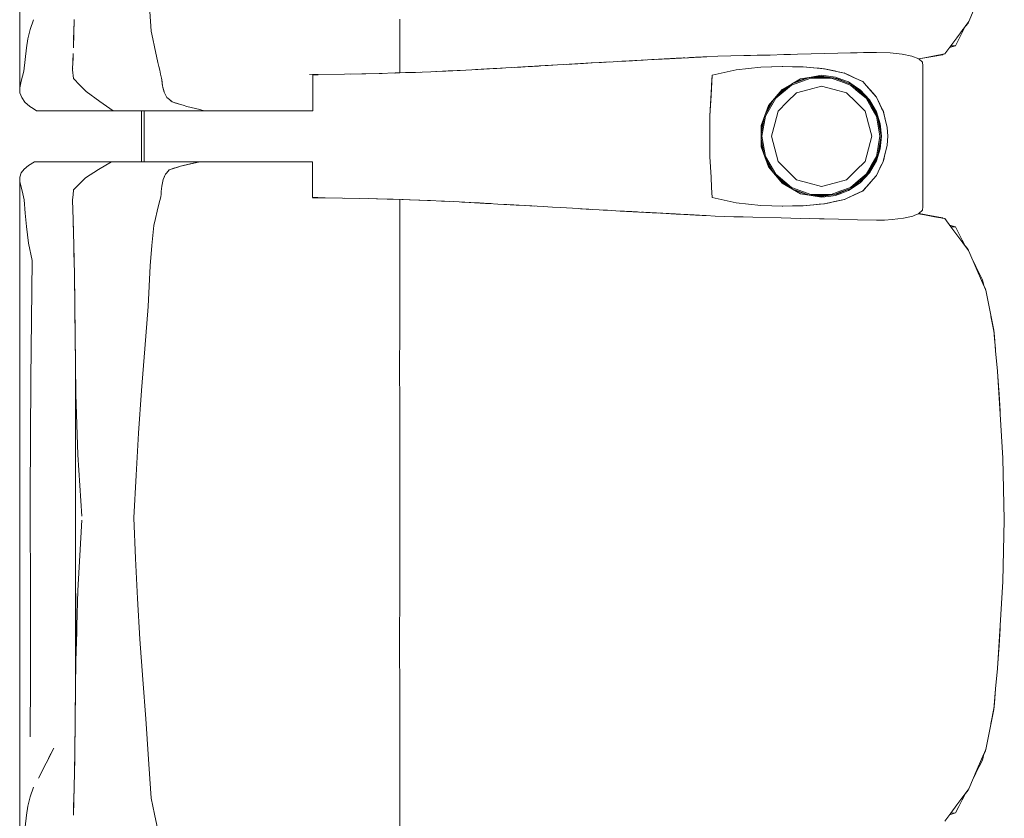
# Model space of a CAD drawing. Header units: millimetres. Extents: x -261 to 187, y -214 to 106.
# Tile 879 of 1056: x -202.328 to -201.556, y 12.292 to 12.918. Entities that reach past the tile are written whole.
import ezdxf

# ---------------------------------------------------------------- set-up
doc = ezdxf.new("R2010")
doc.units = ezdxf.units.MM
doc.header["$LTSCALE"] = 0.005
doc.header["$MEASUREMENT"] = 0
doc.layers.add('IFC-Elemento de mobília-Contorno', color=9, linetype='Continuous', lineweight=5)
doc.layers.add('IFC-Laje-Contorno', color=9, linetype='Continuous', lineweight=5)

msp = doc.modelspace()

# ---------------------------------------------------------------- linework, layer by layer
at = {"layer": 'IFC-Elemento de mobília-Contorno', "lineweight": 5}
for p, q in [((-202.32816, 13.03221), (-202.32808, 12.86458)), ((-201.58414, 12.91639), (-201.57752, 12.93177)), ((-202.22615, 12.92424), (-202.22521, 12.90892)), ((-202.31984, 12.91016), (-202.31734, 12.91765)), ((-202.28575, 12.90689), (-202.28544, 12.91803)), ((-202.28561, 12.91039), (-202.28551, 12.91547)), ((-202.0303, 12.87619), (-202.0303, 12.91827)), ((-201.59362, 12.90371), (-201.58414, 12.91639)), ((-201.58928, 12.90779), (-201.58664, 12.91297)), ((-201.58679, 12.91267), (-201.58474, 12.91523)), ((-201.58664, 12.91297), (-201.58652, 12.9132)), ((-201.58474, 12.91523), (-201.58436, 12.91609)), ((-202.32172, 12.90284), (-202.31984, 12.91016)), ((-202.28605, 12.89574), (-202.28575, 12.90689)), ((-202.28589, 12.90154), (-202.28561, 12.91039)), ((-202.22521, 12.90892), (-202.22388, 12.90276)), ((-201.59362, 12.90371), (-201.59125, 12.90688)), ((-201.59191, 12.90261), (-201.58928, 12.90779)), ((-201.59125, 12.90688), (-201.58888, 12.91005)), ((-201.58889, 12.91004), (-201.58888, 12.91005)), ((-202.32289, 12.89573), (-202.32172, 12.90284)), ((-202.22388, 12.90276), (-202.22255, 12.89659)), ((-201.6031, 12.89104), (-201.59362, 12.90371)), ((-201.59933, 12.89608), (-201.59455, 12.89743)), ((-201.59836, 12.89738), (-201.59455, 12.89743)), ((-201.59455, 12.89743), (-201.59191, 12.90261)), ((-202.32392, 12.88663), (-202.32289, 12.89573)), ((-202.28644, 12.885), (-202.28622, 12.89148)), ((-202.22255, 12.89659), (-202.21988, 12.88426)), ((-201.77067, 12.8895), (-201.76044, 12.88972)), ((-201.76044, 12.88972), (-201.75533, 12.88983)), ((-201.75533, 12.88983), (-201.75021, 12.88995)), ((-201.75021, 12.88995), (-201.7451, 12.89006)), ((-201.7451, 12.89006), (-201.73999, 12.89017)), ((-201.73999, 12.89017), (-201.72925, 12.89047)), ((-201.72925, 12.89047), (-201.72389, 12.89062)), ((-201.72389, 12.89062), (-201.71852, 12.89077)), ((-201.71852, 12.89077), (-201.70779, 12.89107)), ((-201.70779, 12.89107), (-201.69706, 12.89136)), ((-201.69706, 12.89136), (-201.68694, 12.89159)), ((-201.68694, 12.89159), (-201.65656, 12.89227)), ((-201.67681, 12.89181), (-201.65656, 12.89227)), ((-201.67681, 12.89181), (-201.66669, 12.89204)), ((-201.66669, 12.89204), (-201.65656, 12.89227)), ((-201.65656, 12.89227), (-201.64575, 12.89191)), ((-201.64575, 12.89191), (-201.63632, 12.89094)), ((-201.63632, 12.89094), (-201.62876, 12.88933)), ((-201.6188, 12.88804), (-201.61095, 12.88954)), ((-201.6125, 12.88902), (-201.60467, 12.89041)), ((-201.61095, 12.88954), (-201.6031, 12.89104)), ((-201.60467, 12.89041), (-201.60437, 12.8908)), ((-201.60467, 12.89041), (-201.60435, 12.8908)), ((-202.32495, 12.87753), (-202.32392, 12.88663)), ((-202.28666, 12.87852), (-202.28644, 12.885)), ((-202.28665, 12.87976), (-202.28635, 12.88775)), ((-202.28635, 12.88775), (-202.28629, 12.8892)), ((-202.21988, 12.88426), (-202.21915, 12.88122)), ((-201.94013, 12.88047), (-201.91556, 12.88189)), ((-201.921, 12.88158), (-201.90667, 12.88241)), ((-201.921, 12.88158), (-201.91384, 12.882)), ((-201.91384, 12.882), (-201.90667, 12.88241)), ((-201.90667, 12.88241), (-201.87955, 12.88396)), ((-201.89989, 12.8828), (-201.87955, 12.88396)), ((-201.89989, 12.8828), (-201.88633, 12.88358)), ((-201.88633, 12.88358), (-201.87955, 12.88396)), ((-201.88633, 12.88358), (-201.88438, 12.88369)), ((-201.88438, 12.88369), (-201.88027, 12.88392)), ((-201.88027, 12.88392), (-201.87213, 12.88438)), ((-201.87955, 12.88396), (-201.86292, 12.88489)), ((-201.87955, 12.88396), (-201.8729, 12.88433)), ((-201.8729, 12.88433), (-201.86957, 12.88452)), ((-201.87213, 12.88438), (-201.86571, 12.88474)), ((-201.87213, 12.88438), (-201.8697, 12.88451)), ((-201.87213, 12.88438), (-201.87042, 12.88447)), ((-201.86292, 12.88489), (-201.85959, 12.88508)), ((-201.85959, 12.88508), (-201.85626, 12.88526)), ((-201.85626, 12.88526), (-201.85294, 12.88545)), ((-201.85294, 12.88545), (-201.84109, 12.8861)), ((-201.85294, 12.88545), (-201.84617, 12.88582)), ((-201.85294, 12.88545), (-201.84955, 12.88564)), ((-201.85044, 12.88559), (-201.84974, 12.88563)), ((-201.85027, 12.8856), (-201.84974, 12.88563)), ((-201.84974, 12.88563), (-201.8477, 12.88574)), ((-201.84955, 12.88564), (-201.84617, 12.88582)), ((-201.84955, 12.88564), (-201.8477, 12.88574)), ((-201.8477, 12.88574), (-201.84563, 12.88585)), ((-201.84563, 12.88585), (-201.84444, 12.88591)), ((-201.84109, 12.8861), (-201.83601, 12.88637)), ((-201.84109, 12.8861), (-201.83939, 12.88618)), ((-201.83939, 12.88618), (-201.8377, 12.88628)), ((-201.83601, 12.88637), (-201.82585, 12.88692)), ((-201.83601, 12.88637), (-201.83093, 12.88664)), ((-201.83601, 12.88637), (-201.83262, 12.88656)), ((-201.83262, 12.88656), (-201.83093, 12.88664)), ((-201.82924, 12.88674), (-201.82585, 12.88692)), ((-201.82924, 12.88674), (-201.82754, 12.88683)), ((-201.82754, 12.88683), (-201.82585, 12.88692)), ((-201.82585, 12.88692), (-201.82448, 12.887)), ((-201.82448, 12.887), (-201.82037, 12.88721)), ((-201.82448, 12.887), (-201.82311, 12.88706)), ((-201.82311, 12.88706), (-201.82037, 12.88721)), ((-201.82107, 12.88717), (-201.82075, 12.88719)), ((-201.82105, 12.88718), (-201.82075, 12.88719)), ((-201.82102, 12.88718), (-201.82075, 12.88719)), ((-201.82101, 12.88718), (-201.82075, 12.88719)), ((-201.82075, 12.88719), (-201.81874, 12.8873)), ((-201.82075, 12.88719), (-201.82015, 12.88722)), ((-201.82037, 12.88721), (-201.819, 12.88728)), ((-201.819, 12.88728), (-201.8046, 12.88805)), ((-201.819, 12.88728), (-201.81488, 12.8875)), ((-201.819, 12.88728), (-201.81625, 12.88743)), ((-201.81803, 12.88733), (-201.81764, 12.88736)), ((-201.81798, 12.88734), (-201.8166, 12.88741)), ((-201.81764, 12.88736), (-201.8166, 12.88741)), ((-201.81681, 12.8874), (-201.8166, 12.88741)), ((-201.8166, 12.88741), (-201.81453, 12.88752)), ((-201.8166, 12.88741), (-201.81646, 12.88742)), ((-201.81625, 12.88743), (-201.81488, 12.8875)), ((-201.81488, 12.8875), (-201.81214, 12.88765)), ((-201.81488, 12.8875), (-201.81351, 12.88757)), ((-201.81453, 12.88752), (-201.81246, 12.88763)), ((-201.81453, 12.88752), (-201.81349, 12.88758)), ((-201.81351, 12.88757), (-201.81077, 12.88772)), ((-201.81349, 12.88758), (-201.81246, 12.88763)), ((-201.81246, 12.88763), (-201.81148, 12.88768)), ((-201.81214, 12.88765), (-201.8046, 12.88805)), ((-201.81077, 12.88772), (-201.8094, 12.88779)), ((-201.8094, 12.88779), (-201.8046, 12.88805)), ((-201.8094, 12.88779), (-201.80732, 12.8879)), ((-201.8094, 12.88779), (-201.80803, 12.88787)), ((-201.80803, 12.88787), (-201.80665, 12.88794)), ((-201.80734, 12.8879), (-201.80665, 12.88794)), ((-201.8046, 12.88805), (-201.80391, 12.88808)), ((-201.80391, 12.88808), (-201.80301, 12.88813)), ((-201.80301, 12.88813), (-201.80121, 12.88822)), ((-201.80301, 12.88813), (-201.80211, 12.88817)), ((-201.80121, 12.88822), (-201.80031, 12.88827)), ((-201.80031, 12.88827), (-201.79941, 12.88832)), ((-201.79941, 12.88832), (-201.79266, 12.88866)), ((-201.79851, 12.88836), (-201.79581, 12.8885)), ((-201.79851, 12.88836), (-201.79761, 12.8884)), ((-201.79671, 12.88845), (-201.79536, 12.88852)), ((-201.79581, 12.8885), (-201.79401, 12.88859)), ((-201.79536, 12.88852), (-201.79435, 12.88858)), ((-201.79266, 12.88866), (-201.79176, 12.88871)), ((-201.7924, 12.88867), (-201.79221, 12.88868)), ((-201.79176, 12.88871), (-201.78952, 12.88883)), ((-201.79176, 12.88871), (-201.79042, 12.88878)), ((-201.79176, 12.88871), (-201.79131, 12.88873)), ((-201.79131, 12.88873), (-201.79086, 12.88876)), ((-201.79086, 12.88876), (-201.78997, 12.8888)), ((-201.78952, 12.88883), (-201.78089, 12.88927)), ((-201.78089, 12.88927), (-201.77067, 12.8895)), ((-201.62876, 12.88933), (-201.62343, 12.88716)), ((-201.62343, 12.88715), (-201.6188, 12.88804)), ((-201.62343, 12.88716), (-201.62053, 12.88458)), ((-201.62335, 12.88708), (-201.62033, 12.88762)), ((-201.62053, 12.88458), (-201.62014, 12.88182)), ((-201.62033, 12.88762), (-201.6125, 12.88902)), ((-201.62016, 12.77123), (-201.62014, 12.88182)), ((-202.32599, 12.8736), (-202.32495, 12.87753)), ((-202.28666, 12.87852), (-202.28609, 12.8718)), ((-202.28665, 12.87976), (-202.28663, 12.87947)), ((-202.21915, 12.88122), (-202.21842, 12.87819)), ((-202.21842, 12.87819), (-202.21768, 12.87516)), ((-202.21768, 12.87516), (-202.21695, 12.87212)), ((-202.10094, 12.87478), (-202.0735, 12.87519)), ((-202.09849, 12.87458), (-202.09631, 12.87458)), ((-202.09849, 12.85978), (-202.09849, 12.87458)), ((-202.09631, 12.87458), (-202.09432, 12.87458)), ((-202.07362, 12.87518), (-202.05998, 12.87544)), ((-202.06885, 12.87527), (-202.05688, 12.87551)), ((-202.05998, 12.87544), (-202.04645, 12.8757)), ((-202.05688, 12.87551), (-202.04391, 12.87577)), ((-202.04645, 12.8757), (-202.03295, 12.8761)), ((-202.03444, 12.87605), (-202.02568, 12.87634)), ((-202.03379, 12.87607), (-202.03349, 12.87608)), ((-202.03349, 12.87608), (-202.02568, 12.87634)), ((-202.03295, 12.8761), (-202.01946, 12.8765)), ((-202.02568, 12.87634), (-202.01788, 12.8766)), ((-202.01946, 12.8765), (-202.00589, 12.87707)), ((-202.01788, 12.8766), (-202.01411, 12.87672)), ((-202.00589, 12.87707), (-201.99233, 12.87765)), ((-202.00192, 12.87724), (-201.98299, 12.87813)), ((-202.00192, 12.87724), (-201.99409, 12.87761)), ((-201.99409, 12.87761), (-201.983, 12.87813)), ((-201.99233, 12.87765), (-201.97835, 12.87837)), ((-201.97835, 12.87837), (-201.96438, 12.8791)), ((-201.97085, 12.87876), (-201.9621, 12.87925)), ((-201.96438, 12.8791), (-201.9426, 12.88033)), ((-201.9621, 12.87925), (-201.9541, 12.87969)), ((-201.95712, 12.87951), (-201.94986, 12.87992)), ((-201.9541, 12.87969), (-201.94986, 12.87992)), ((-201.9426, 12.88033), (-201.93534, 12.88074)), ((-201.9426, 12.88033), (-201.93787, 12.8806)), ((-201.93787, 12.8806), (-201.92963, 12.88108)), ((-201.93534, 12.88074), (-201.92817, 12.88116)), ((-201.92963, 12.88108), (-201.9261, 12.88128)), ((-201.92817, 12.88116), (-201.921, 12.88158)), ((-201.92817, 12.88116), (-201.92139, 12.88156)), ((-201.78714, 12.84251), (-201.78528, 12.87449)), ((-201.78621, 12.8585), (-201.78528, 12.87449)), ((-201.78575, 12.86649), (-201.78528, 12.87449)), ((-201.78528, 12.87449), (-201.76646, 12.87856)), ((-201.78528, 12.87449), (-201.77587, 12.87652)), ((-201.77587, 12.87652), (-201.76646, 12.87856)), ((-201.76646, 12.87856), (-201.74716, 12.88061)), ((-201.76646, 12.87856), (-201.75681, 12.87958)), ((-201.75681, 12.87958), (-201.74716, 12.88061)), ((-201.74716, 12.88061), (-201.73007, 12.88116)), ((-201.74716, 12.88061), (-201.73875, 12.88089)), ((-201.73875, 12.88089), (-201.73034, 12.88115)), ((-201.73038, 12.88115), (-201.72228, 12.88102)), ((-201.73034, 12.88115), (-201.73028, 12.88115)), ((-201.73007, 12.88116), (-201.71414, 12.88089)), ((-201.72228, 12.88102), (-201.71422, 12.88089)), ((-201.71422, 12.88089), (-201.70593, 12.88015)), ((-201.71414, 12.88089), (-201.70576, 12.88013)), ((-201.7078, 12.87288), (-201.69961, 12.87426)), ((-201.70593, 12.88015), (-201.69764, 12.87941)), ((-201.70576, 12.88013), (-201.70157, 12.87975)), ((-201.70157, 12.87975), (-201.69738, 12.87937)), ((-201.69961, 12.87426), (-201.69417, 12.87358)), ((-201.69818, 12.87946), (-201.69738, 12.87937)), ((-201.69764, 12.87941), (-201.68166, 12.87602)), ((-201.69738, 12.87937), (-201.69341, 12.87852)), ((-201.69341, 12.87852), (-201.6894, 12.87766)), ((-201.68944, 12.87767), (-201.68547, 12.87682)), ((-201.68547, 12.87682), (-201.6815, 12.87597)), ((-201.68196, 12.87608), (-201.6815, 12.87597)), ((-201.68166, 12.87602), (-201.67444, 12.87268)), ((-201.6815, 12.87597), (-201.67785, 12.87426)), ((-201.67785, 12.87426), (-201.67421, 12.87255)), ((-202.32808, 12.86458), (-202.32703, 12.86967)), ((-202.32703, 12.86967), (-202.32599, 12.8736)), ((-202.28609, 12.8718), (-202.28104, 12.86667)), ((-202.28104, 12.86667), (-202.27599, 12.86154)), ((-202.21695, 12.87212), (-202.21678, 12.87063)), ((-202.21678, 12.87063), (-202.21661, 12.86913)), ((-202.21678, 12.87063), (-202.21628, 12.86615)), ((-202.21678, 12.87063), (-202.21645, 12.86764)), ((-202.21661, 12.86913), (-202.21645, 12.86764)), ((-202.21645, 12.86764), (-202.21628, 12.86615)), ((-201.78621, 12.8585), (-201.78575, 12.86649)), ((-201.73548, 12.85629), (-201.72317, 12.86659)), ((-201.73113, 12.86192), (-201.72266, 12.86769)), ((-201.73047, 12.86323), (-201.72323, 12.86736)), ((-201.72323, 12.86736), (-201.716, 12.8715)), ((-201.72317, 12.86659), (-201.70808, 12.87206)), ((-201.7228, 12.86759), (-201.70924, 12.87252)), ((-201.72115, 12.86855), (-201.71096, 12.87232)), ((-201.716, 12.8715), (-201.7078, 12.87288)), ((-201.71096, 12.87232), (-201.69961, 12.8736)), ((-201.70808, 12.87206), (-201.69206, 12.87206)), ((-201.70599, 12.87288), (-201.69453, 12.87288)), ((-201.69961, 12.8736), (-201.68751, 12.87188)), ((-201.69417, 12.87358), (-201.68874, 12.87289)), ((-201.69206, 12.87206), (-201.68452, 12.86933)), ((-201.69026, 12.87228), (-201.68425, 12.87009)), ((-201.68874, 12.87289), (-201.68362, 12.87098)), ((-201.68751, 12.87188), (-201.67626, 12.86712)), ((-201.68452, 12.86933), (-201.67699, 12.86659)), ((-201.68425, 12.87009), (-201.67733, 12.86757)), ((-201.68362, 12.87098), (-201.67849, 12.86908)), ((-201.67849, 12.86908), (-201.67395, 12.86604)), ((-201.67699, 12.86659), (-201.67082, 12.86143)), ((-201.67648, 12.86722), (-201.67031, 12.86206)), ((-201.67626, 12.86712), (-201.66661, 12.85963)), ((-201.67444, 12.87268), (-201.66722, 12.86934)), ((-201.67421, 12.87255), (-201.66693, 12.86913)), ((-201.66758, 12.8695), (-201.66693, 12.86913)), ((-201.66722, 12.86934), (-201.66456, 12.86628)), ((-201.66693, 12.86913), (-201.66434, 12.86613)), ((-202.32808, 12.86458), (-202.32794, 12.86048)), ((-202.32794, 12.86048), (-202.32656, 12.85676)), ((-202.27599, 12.86154), (-202.26545, 12.8537)), ((-202.21628, 12.86615), (-202.21594, 12.86489)), ((-202.21594, 12.86489), (-202.21526, 12.86238)), ((-202.21594, 12.86489), (-202.2156, 12.86364)), ((-202.2156, 12.86364), (-202.21492, 12.86112)), ((-202.21526, 12.86238), (-202.21492, 12.86112)), ((-202.21492, 12.86112), (-202.21443, 12.86009)), ((-202.21443, 12.86009), (-202.21394, 12.85907)), ((-202.21443, 12.86009), (-202.21345, 12.85804)), ((-202.09849, 12.84653), (-202.09849, 12.85978)), ((-201.74122, 12.8505), (-201.73047, 12.86323)), ((-201.73875, 12.85341), (-201.73113, 12.86192)), ((-201.73441, 12.85826), (-201.7252, 12.86596)), ((-201.72648, 12.85337), (-201.71928, 12.86057)), ((-201.71928, 12.86057), (-201.70944, 12.86321)), ((-201.70944, 12.86321), (-201.69961, 12.86584)), ((-201.69961, 12.86584), (-201.68977, 12.86321)), ((-201.68977, 12.86321), (-201.67993, 12.86057)), ((-201.67993, 12.86057), (-201.67273, 12.85337)), ((-201.67395, 12.86604), (-201.6694, 12.86301)), ((-201.67082, 12.86143), (-201.66467, 12.85627)), ((-201.67031, 12.86206), (-201.66521, 12.85778)), ((-201.6694, 12.86301), (-201.66196, 12.85505)), ((-201.66661, 12.85963), (-201.65922, 12.8499)), ((-201.66456, 12.86628), (-201.65923, 12.86018)), ((-201.66434, 12.86613), (-201.65916, 12.86013)), ((-201.66434, 12.86613), (-201.66175, 12.86313)), ((-201.65923, 12.86018), (-201.65656, 12.85712)), ((-201.65916, 12.86013), (-201.65656, 12.85712)), ((-202.32656, 12.85676), (-202.32407, 12.85321)), ((-202.32407, 12.85321), (-202.32024, 12.84981)), ((-202.26545, 12.8537), (-202.25495, 12.84653)), ((-202.21345, 12.85804), (-202.21296, 12.85701)), ((-202.21296, 12.85701), (-202.21185, 12.85611)), ((-202.21185, 12.85611), (-202.21075, 12.85522)), ((-202.21075, 12.85522), (-202.20964, 12.85432)), ((-202.21075, 12.85522), (-202.20853, 12.85342)), ((-202.20964, 12.85432), (-202.20853, 12.85342)), ((-202.20853, 12.85342), (-202.20568, 12.85254)), ((-202.20853, 12.85342), (-202.20283, 12.85166)), ((-202.20568, 12.85254), (-202.20283, 12.85166)), ((-202.20283, 12.85166), (-202.19998, 12.85078)), ((-201.78667, 12.85051), (-201.78621, 12.8585)), ((-201.74366, 12.84382), (-201.73692, 12.85546)), ((-201.74355, 12.84236), (-201.73548, 12.85629)), ((-201.74329, 12.84482), (-201.73873, 12.85345)), ((-201.73368, 12.84617), (-201.72648, 12.85337)), ((-201.67273, 12.85337), (-201.66553, 12.84617)), ((-201.66467, 12.85627), (-201.66064, 12.84931)), ((-201.66269, 12.85447), (-201.65994, 12.84972)), ((-201.66196, 12.85505), (-201.65656, 12.84565)), ((-201.65656, 12.85712), (-201.65521, 12.8543)), ((-201.65656, 12.85712), (-201.65526, 12.85443)), ((-201.65526, 12.85443), (-201.65396, 12.85174)), ((-201.65521, 12.8543), (-201.65386, 12.85147)), ((-201.65396, 12.85174), (-201.65265, 12.84905)), ((-201.65386, 12.85147), (-201.65251, 12.84865)), ((-202.32024, 12.84981), (-202.31758, 12.84817)), ((-202.31758, 12.84817), (-202.31492, 12.84653)), ((-202.31492, 12.84653), (-202.25495, 12.84653)), ((-202.25495, 12.84653), (-202.21367, 12.84653)), ((-202.23072, 12.80646), (-202.23072, 12.84653)), ((-202.21367, 12.84653), (-202.18361, 12.84653)), ((-202.19998, 12.85078), (-202.19713, 12.8499)), ((-202.19713, 12.8499), (-202.18699, 12.84737)), ((-202.19713, 12.8499), (-202.19037, 12.84822)), ((-202.19713, 12.8499), (-202.19375, 12.84906)), ((-202.19375, 12.84906), (-202.19037, 12.84822)), ((-202.18699, 12.84737), (-202.18361, 12.84653)), ((-202.18361, 12.84653), (-202.18163, 12.84653)), ((-202.18163, 12.84653), (-202.17968, 12.84653)), ((-202.17968, 12.84653), (-202.17774, 12.84653)), ((-202.17774, 12.84653), (-202.17582, 12.84653)), ((-202.17582, 12.84653), (-202.17391, 12.84653)), ((-202.17391, 12.84653), (-202.17199, 12.84653)), ((-202.17199, 12.84653), (-202.17006, 12.84653)), ((-202.17006, 12.84653), (-202.1681, 12.84653)), ((-202.1681, 12.84653), (-202.16613, 12.84653)), ((-202.16613, 12.84653), (-202.16412, 12.84653)), ((-202.16412, 12.84653), (-202.16206, 12.84653)), ((-202.16206, 12.84653), (-202.15995, 12.84653)), ((-202.15995, 12.84653), (-202.15779, 12.84653)), ((-202.15779, 12.84653), (-202.15561, 12.84653)), ((-202.15561, 12.84653), (-202.15341, 12.84653)), ((-202.15341, 12.84653), (-202.15123, 12.84653)), ((-202.15123, 12.84653), (-202.14907, 12.84653)), ((-202.14907, 12.84653), (-202.14697, 12.84653)), ((-202.14697, 12.84653), (-202.14494, 12.84653)), ((-202.14494, 12.84653), (-202.143, 12.84653)), ((-202.143, 12.84653), (-202.14117, 12.84653)), ((-202.14117, 12.84653), (-202.13944, 12.84653)), ((-202.13944, 12.84653), (-202.13778, 12.84653)), ((-202.13778, 12.84653), (-202.13615, 12.84653)), ((-202.13615, 12.84653), (-202.13453, 12.84653)), ((-202.13453, 12.84653), (-202.13288, 12.84653)), ((-202.13288, 12.84653), (-202.13116, 12.84653)), ((-202.13116, 12.84653), (-202.12935, 12.84653)), ((-202.12935, 12.84653), (-202.1274, 12.84653)), ((-202.1274, 12.84653), (-202.12533, 12.84653)), ((-202.12533, 12.84653), (-202.12315, 12.84653)), ((-202.12315, 12.84653), (-202.12086, 12.84653)), ((-202.12086, 12.84653), (-202.11848, 12.84653)), ((-202.11848, 12.84653), (-202.11603, 12.84653)), ((-202.11603, 12.84653), (-202.11352, 12.84653)), ((-202.11352, 12.84653), (-202.11096, 12.84653)), ((-202.11096, 12.84653), (-202.10838, 12.84653)), ((-202.10838, 12.84653), (-202.1058, 12.84653)), ((-202.1058, 12.84653), (-202.10327, 12.84653)), ((-202.10327, 12.84653), (-202.10082, 12.84653)), ((-202.10082, 12.84653), (-202.09849, 12.84653)), ((-201.78714, 12.84251), (-201.78667, 12.85051)), ((-201.74694, 12.83483), (-201.74122, 12.8505)), ((-201.73632, 12.83633), (-201.73368, 12.84617)), ((-201.66553, 12.84617), (-201.66289, 12.83633)), ((-201.66064, 12.84931), (-201.65661, 12.84236)), ((-201.65994, 12.84972), (-201.65718, 12.84494)), ((-201.65922, 12.8499), (-201.65457, 12.83861)), ((-201.65656, 12.84565), (-201.65363, 12.83628)), ((-201.65265, 12.84905), (-201.65135, 12.84636)), ((-201.65251, 12.84865), (-201.65116, 12.84583)), ((-201.65135, 12.84636), (-201.64976, 12.83987)), ((-201.65116, 12.84583), (-201.64967, 12.83961)), ((-201.78714, 12.82649), (-201.78714, 12.84251)), ((-201.74685, 12.82845), (-201.74457, 12.84131)), ((-201.74685, 12.83221), (-201.74462, 12.84118)), ((-201.74635, 12.82649), (-201.74355, 12.84236)), ((-201.73896, 12.82649), (-201.73632, 12.83633)), ((-201.66289, 12.83633), (-201.66026, 12.82649)), ((-201.65661, 12.84236), (-201.65521, 12.83442)), ((-201.65555, 12.841), (-201.65442, 12.83457)), ((-201.65457, 12.83861), (-201.65299, 12.82649)), ((-201.65363, 12.83628), (-201.65264, 12.82648)), ((-201.64994, 12.84059), (-201.64967, 12.83961)), ((-201.64976, 12.83987), (-201.64897, 12.83663)), ((-201.64976, 12.83987), (-201.64818, 12.83338)), ((-201.64972, 12.8398), (-201.64924, 12.83778)), ((-201.64967, 12.83961), (-201.64818, 12.83338)), ((-201.64924, 12.83778), (-201.64818, 12.83338)), ((-201.74694, 12.83483), (-201.74694, 12.81815)), ((-201.74685, 12.82078), (-201.74685, 12.83221)), ((-201.65521, 12.83442), (-201.65381, 12.82649)), ((-201.65442, 12.83457), (-201.65299, 12.82649)), ((-201.64818, 12.83338), (-201.64761, 12.82648)), ((-201.78714, 12.81048), (-201.78714, 12.82649)), ((-201.74685, 12.82454), (-201.74457, 12.81166)), ((-201.74685, 12.82078), (-201.74462, 12.81179)), ((-201.74635, 12.82649), (-201.74355, 12.81063)), ((-201.73896, 12.82649), (-201.73632, 12.81666)), ((-201.66289, 12.81666), (-201.66026, 12.82649)), ((-201.65555, 12.81199), (-201.65404, 12.82052)), ((-201.65521, 12.81856), (-201.65381, 12.82649)), ((-201.65457, 12.81438), (-201.65299, 12.82649)), ((-201.65404, 12.82052), (-201.65299, 12.82649)), ((-201.65363, 12.81669), (-201.65264, 12.82648)), ((-201.64818, 12.81961), (-201.64761, 12.82648)), ((-201.74694, 12.81815), (-201.74122, 12.80248)), ((-201.73632, 12.81666), (-201.73368, 12.80682)), ((-201.66553, 12.80682), (-201.66289, 12.81666)), ((-201.65922, 12.80308), (-201.65457, 12.81438)), ((-201.65661, 12.81063), (-201.65521, 12.81856)), ((-201.65656, 12.80734), (-201.65363, 12.81669)), ((-201.65135, 12.80663), (-201.64897, 12.81636)), ((-201.65116, 12.80716), (-201.64967, 12.81338)), ((-201.64993, 12.81242), (-201.64967, 12.81338)), ((-201.64976, 12.81312), (-201.64897, 12.81636)), ((-201.64976, 12.81312), (-201.64976, 12.81315)), ((-201.64972, 12.8132), (-201.64924, 12.81521)), ((-201.64967, 12.81338), (-201.64818, 12.81961)), ((-201.64924, 12.81521), (-201.64818, 12.81961)), ((-201.64897, 12.81636), (-201.64818, 12.81961)), ((-202.32134, 12.80367), (-202.31648, 12.80646)), ((-202.31648, 12.80646), (-202.25622, 12.80646)), ((-202.26633, 12.80052), (-202.25622, 12.80646)), ((-202.25622, 12.80646), (-202.18707, 12.80646)), ((-202.24097, 12.80646), (-202.23072, 12.80646)), ((-202.2021, 12.80313), (-202.18707, 12.80646)), ((-202.2021, 12.80313), (-202.19459, 12.80479)), ((-202.19459, 12.80479), (-202.18707, 12.80646)), ((-202.19459, 12.80479), (-202.19083, 12.80562)), ((-202.19083, 12.80562), (-202.18707, 12.80646)), ((-202.18876, 12.80646), (-202.18576, 12.80646)), ((-202.18707, 12.80646), (-202.1851, 12.80646)), ((-202.18576, 12.80646), (-202.18294, 12.80646)), ((-202.1851, 12.80646), (-202.18312, 12.80646)), ((-202.18312, 12.80646), (-202.18116, 12.80646)), ((-202.18116, 12.80646), (-202.17923, 12.80646)), ((-202.17923, 12.80646), (-202.17731, 12.80646)), ((-202.17731, 12.80646), (-202.1754, 12.80646)), ((-202.1754, 12.80646), (-202.1735, 12.80646)), ((-202.1735, 12.80646), (-202.17159, 12.80646)), ((-202.17159, 12.80646), (-202.16967, 12.80646)), ((-202.16967, 12.80646), (-202.16773, 12.80646)), ((-202.16773, 12.80646), (-202.16576, 12.80646)), ((-202.16576, 12.80646), (-202.16376, 12.80646)), ((-202.16376, 12.80646), (-202.16171, 12.80646)), ((-202.16171, 12.80646), (-202.15961, 12.80646)), ((-202.15961, 12.80646), (-202.15746, 12.80646)), ((-202.15746, 12.80646), (-202.15529, 12.80646)), ((-202.15529, 12.80646), (-202.15311, 12.80646)), ((-202.15311, 12.80646), (-202.15094, 12.80646)), ((-202.15094, 12.80646), (-202.14881, 12.80646)), ((-202.14881, 12.80646), (-202.14673, 12.80646)), ((-202.14673, 12.80646), (-202.14472, 12.80646)), ((-202.14472, 12.80646), (-202.14281, 12.80646)), ((-202.14281, 12.80646), (-202.141, 12.80646)), ((-202.141, 12.80646), (-202.13929, 12.80646)), ((-202.13929, 12.80646), (-202.13764, 12.80646)), ((-202.13764, 12.80646), (-202.13603, 12.80646)), ((-202.13603, 12.80646), (-202.13442, 12.80646)), ((-202.13442, 12.80646), (-202.13278, 12.80646)), ((-202.13278, 12.80646), (-202.13107, 12.80646)), ((-202.13107, 12.80646), (-202.12926, 12.80646)), ((-202.12926, 12.80646), (-202.12733, 12.80646)), ((-202.12733, 12.80646), (-202.12527, 12.80646)), ((-202.12527, 12.80646), (-202.1231, 12.80646)), ((-202.1231, 12.80646), (-202.12082, 12.80646)), ((-202.12082, 12.80646), (-202.11846, 12.80646)), ((-202.11846, 12.80646), (-202.11603, 12.80646)), ((-202.11603, 12.80646), (-202.11354, 12.80646)), ((-202.11354, 12.80646), (-202.111, 12.80646)), ((-202.111, 12.80646), (-202.10844, 12.80646)), ((-202.10844, 12.80646), (-202.10588, 12.80646)), ((-202.10588, 12.80646), (-202.10336, 12.80646)), ((-202.10336, 12.80646), (-202.10092, 12.80646)), ((-202.10092, 12.80646), (-202.0986, 12.80646)), ((-202.0986, 12.7932), (-202.0986, 12.80646)), ((-201.78714, 12.81048), (-201.78667, 12.80248)), ((-201.78714, 12.81048), (-201.78621, 12.79449)), ((-201.74366, 12.80918), (-201.73692, 12.79753)), ((-201.74355, 12.81063), (-201.73548, 12.7967)), ((-201.74329, 12.80817), (-201.73875, 12.79958)), ((-201.73368, 12.80682), (-201.72648, 12.79962)), ((-201.67273, 12.79962), (-201.66553, 12.80682)), ((-201.66196, 12.79794), (-201.65656, 12.80734)), ((-201.66064, 12.80368), (-201.65661, 12.81063)), ((-201.65994, 12.80327), (-201.65717, 12.80806)), ((-201.65386, 12.80152), (-201.65116, 12.80716)), ((-201.65265, 12.80394), (-201.65135, 12.80663)), ((-202.32807, 12.79444), (-202.32693, 12.79776)), ((-202.32693, 12.79776), (-202.32474, 12.8008)), ((-202.32474, 12.8008), (-202.32134, 12.80367)), ((-202.27648, 12.79385), (-202.26633, 12.80052)), ((-202.21387, 12.79674), (-202.21312, 12.79763)), ((-202.21312, 12.79763), (-202.21088, 12.80028)), ((-202.21312, 12.79763), (-202.21238, 12.79851)), ((-202.21238, 12.79851), (-202.21088, 12.80028)), ((-202.21238, 12.79851), (-202.21163, 12.7994)), ((-202.21163, 12.7994), (-202.21088, 12.80028)), ((-202.21088, 12.80028), (-202.2021, 12.80313)), ((-202.21088, 12.80028), (-202.2043, 12.80242)), ((-202.21088, 12.80028), (-202.20649, 12.8017)), ((-202.21088, 12.80028), (-202.20868, 12.80099)), ((-202.20868, 12.80099), (-202.20649, 12.8017)), ((-202.2043, 12.80242), (-202.2021, 12.80313)), ((-202.2021, 12.80313), (-202.19835, 12.80396)), ((-201.78667, 12.80248), (-201.7862, 12.79432)), ((-201.74122, 12.80248), (-201.73583, 12.79611)), ((-201.73875, 12.79958), (-201.73113, 12.79107)), ((-201.72648, 12.79962), (-201.71928, 12.79242)), ((-201.67993, 12.79242), (-201.67273, 12.79962)), ((-201.6694, 12.78998), (-201.66196, 12.79794)), ((-201.66661, 12.79336), (-201.65922, 12.80308)), ((-201.66467, 12.79672), (-201.66064, 12.80368)), ((-201.6627, 12.79851), (-201.65994, 12.80327)), ((-201.65656, 12.79587), (-201.65521, 12.79869)), ((-201.65656, 12.79587), (-201.65526, 12.79856)), ((-201.65526, 12.79856), (-201.65396, 12.80125)), ((-201.65521, 12.79869), (-201.65386, 12.80152)), ((-201.65396, 12.80125), (-201.65265, 12.80394)), ((-201.65386, 12.80152), (-201.65251, 12.80434)), ((-202.32818, 12.641), (-202.32807, 12.79444)), ((-202.32807, 12.79444), (-202.32799, 12.79074)), ((-202.32799, 12.79074), (-202.32678, 12.78589)), ((-202.28609, 12.7846), (-202.28129, 12.78923)), ((-202.28129, 12.78923), (-202.27648, 12.79385)), ((-202.21671, 12.78734), (-202.21616, 12.79)), ((-202.21643, 12.78867), (-202.21616, 12.79)), ((-202.21616, 12.79), (-202.21561, 12.79266)), ((-202.21561, 12.79266), (-202.21431, 12.79572)), ((-202.21517, 12.79367), (-202.21431, 12.79572)), ((-202.21517, 12.79367), (-202.21474, 12.7947)), ((-202.21474, 12.7947), (-202.21431, 12.79572)), ((-202.21431, 12.79572), (-202.21387, 12.79674)), ((-202.0986, 12.77841), (-202.0986, 12.7932)), ((-201.78621, 12.79449), (-201.78575, 12.78649)), ((-201.78621, 12.79449), (-201.7862, 12.79432)), ((-201.73583, 12.79611), (-201.73046, 12.78974)), ((-201.73548, 12.7967), (-201.72317, 12.78639)), ((-201.73441, 12.79473), (-201.7252, 12.78703)), ((-201.73113, 12.79107), (-201.72263, 12.78527)), ((-201.73046, 12.78974), (-201.71599, 12.78149)), ((-201.71928, 12.79242), (-201.70944, 12.78978)), ((-201.70944, 12.78978), (-201.69961, 12.78715)), ((-201.69961, 12.78715), (-201.68977, 12.78978)), ((-201.68977, 12.78978), (-201.67993, 12.79242)), ((-201.67699, 12.7864), (-201.67082, 12.79156)), ((-201.67646, 12.78578), (-201.67031, 12.79093)), ((-201.67626, 12.78587), (-201.66661, 12.79336)), ((-201.67395, 12.78694), (-201.6694, 12.78998)), ((-201.67082, 12.79156), (-201.66467, 12.79672)), ((-201.67031, 12.79093), (-201.66521, 12.7952)), ((-201.66456, 12.78671), (-201.66189, 12.78976)), ((-201.66434, 12.78686), (-201.65916, 12.79286)), ((-201.66434, 12.78686), (-201.66175, 12.78986)), ((-201.66189, 12.78976), (-201.65923, 12.79281)), ((-201.66175, 12.78986), (-201.65916, 12.79286)), ((-201.65923, 12.79281), (-201.65656, 12.79587)), ((-201.65916, 12.79286), (-201.65656, 12.79587)), ((-202.32678, 12.78589), (-202.32572, 12.78131)), ((-202.28637, 12.78069), (-202.28609, 12.7846)), ((-202.28637, 12.78061), (-202.28609, 12.7846)), ((-202.21737, 12.78104), (-202.21715, 12.78314)), ((-202.21715, 12.78314), (-202.21693, 12.78524)), ((-202.21693, 12.78524), (-202.21671, 12.78734)), ((-202.21671, 12.78734), (-202.21643, 12.78867)), ((-201.78575, 12.78649), (-201.78528, 12.7785)), ((-201.72317, 12.78639), (-201.70808, 12.78092)), ((-201.72289, 12.78543), (-201.70924, 12.78047)), ((-201.72116, 12.78444), (-201.71096, 12.78067)), ((-201.71599, 12.78149), (-201.70777, 12.78011)), ((-201.69206, 12.78092), (-201.68452, 12.78366)), ((-201.69024, 12.78072), (-201.68425, 12.7829)), ((-201.68874, 12.7801), (-201.68362, 12.78201)), ((-201.68751, 12.78111), (-201.67626, 12.78587)), ((-201.68452, 12.78366), (-201.67699, 12.7864)), ((-201.68425, 12.7829), (-201.6774, 12.78538)), ((-201.68362, 12.78201), (-201.67849, 12.78391)), ((-201.67849, 12.78391), (-201.67395, 12.78694)), ((-201.67444, 12.78031), (-201.66722, 12.78365)), ((-201.67421, 12.78044), (-201.66693, 12.78386)), ((-201.66758, 12.78349), (-201.66715, 12.78373)), ((-201.66722, 12.78365), (-201.66456, 12.78671)), ((-201.66693, 12.78386), (-201.66434, 12.78686)), ((-202.32572, 12.78131), (-202.32465, 12.77674)), ((-202.32465, 12.77674), (-202.32377, 12.76626)), ((-202.28666, 12.77678), (-202.28637, 12.78069)), ((-202.28665, 12.77662), (-202.28637, 12.78061)), ((-202.28665, 12.77662), (-202.28642, 12.76859)), ((-202.21898, 12.77334), (-202.21759, 12.77893)), ((-202.21759, 12.77893), (-202.21737, 12.78104)), ((-202.0986, 12.77841), (-202.09641, 12.77841)), ((-202.0986, 12.77835), (-202.08882, 12.7782)), ((-202.09641, 12.77841), (-202.09442, 12.77841)), ((-202.08882, 12.7782), (-202.07523, 12.77801)), ((-202.07523, 12.77801), (-202.0619, 12.77776)), ((-202.07341, 12.77796), (-202.0619, 12.77776)), ((-202.0619, 12.77776), (-202.04858, 12.77751)), ((-202.05496, 12.77763), (-202.04017, 12.77724)), ((-202.04858, 12.77751), (-202.0353, 12.77713)), ((-202.04017, 12.77724), (-202.02756, 12.7769)), ((-202.0353, 12.77713), (-202.02203, 12.77675)), ((-202.0303, 12.77699), (-202.0303, 12.74415)), ((-202.02255, 12.77676), (-202.00612, 12.77606)), ((-202.02203, 12.77675), (-202.00862, 12.77619)), ((-202.00862, 12.77619), (-201.99522, 12.77563)), ((-202.00612, 12.77606), (-201.99757, 12.77569)), ((-201.99757, 12.77569), (-201.99116, 12.77542)), ((-201.99522, 12.77563), (-201.98833, 12.77528)), ((-201.98833, 12.77528), (-201.97455, 12.77457)), ((-201.9816, 12.77494), (-201.97455, 12.77457)), ((-201.98046, 12.77487), (-201.98035, 12.77487)), ((-201.98035, 12.77487), (-201.97169, 12.7744)), ((-201.97455, 12.77457), (-201.96766, 12.77422)), ((-201.97169, 12.7744), (-201.96302, 12.77394)), ((-201.96766, 12.77422), (-201.96052, 12.77381)), ((-201.96302, 12.77394), (-201.95861, 12.7737)), ((-201.96052, 12.77381), (-201.95338, 12.77341)), ((-201.78528, 12.7785), (-201.76651, 12.77444)), ((-201.78528, 12.7785), (-201.7759, 12.77647)), ((-201.7759, 12.77647), (-201.76651, 12.77444)), ((-201.76651, 12.77444), (-201.74716, 12.77238)), ((-201.76651, 12.77444), (-201.75684, 12.77341)), ((-201.71096, 12.78067), (-201.69961, 12.77939)), ((-201.70808, 12.78092), (-201.69206, 12.78092)), ((-201.7078, 12.78011), (-201.69961, 12.77873)), ((-201.70598, 12.78011), (-201.69456, 12.78011)), ((-201.69961, 12.77939), (-201.68751, 12.78111)), ((-201.69961, 12.77873), (-201.69417, 12.77941)), ((-201.69764, 12.77358), (-201.68166, 12.77697)), ((-201.69738, 12.77362), (-201.69341, 12.77447)), ((-201.69417, 12.77941), (-201.68874, 12.7801)), ((-201.69341, 12.77447), (-201.6894, 12.77532)), ((-201.68944, 12.77532), (-201.68547, 12.77617)), ((-201.68547, 12.77617), (-201.6815, 12.77702)), ((-201.68196, 12.77691), (-201.6815, 12.77702)), ((-201.68166, 12.77697), (-201.67444, 12.78031)), ((-201.6815, 12.77702), (-201.67785, 12.77873)), ((-201.67794, 12.77869), (-201.67421, 12.78044)), ((-202.32377, 12.76626), (-202.32289, 12.75579)), ((-202.28643, 12.76898), (-202.28621, 12.76118)), ((-202.22175, 12.76216), (-202.22037, 12.76775)), ((-202.22037, 12.76775), (-202.21898, 12.77334)), ((-201.95338, 12.77341), (-201.9391, 12.77261)), ((-201.95338, 12.77341), (-201.94624, 12.77301)), ((-201.94624, 12.77301), (-201.9391, 12.77261)), ((-201.94497, 12.77294), (-201.9367, 12.77246)), ((-201.9391, 12.77261), (-201.93199, 12.77219)), ((-201.9367, 12.77246), (-201.92787, 12.77195)), ((-201.93199, 12.77219), (-201.91775, 12.77137)), ((-201.93199, 12.77219), (-201.92487, 12.77178)), ((-201.92787, 12.77195), (-201.9266, 12.77188)), ((-201.91775, 12.77137), (-201.91063, 12.77095)), ((-201.91063, 12.77095), (-201.90391, 12.77057)), ((-201.90391, 12.77057), (-201.89047, 12.7698)), ((-201.89047, 12.7698), (-201.88375, 12.76941)), ((-201.88845, 12.76968), (-201.88359, 12.7694)), ((-201.88423, 12.76944), (-201.88359, 12.7694)), ((-201.88375, 12.76941), (-201.86409, 12.76831)), ((-201.88375, 12.76941), (-201.88047, 12.76923)), ((-201.88359, 12.7694), (-201.88035, 12.76922)), ((-201.88359, 12.7694), (-201.88211, 12.76932)), ((-201.88359, 12.7694), (-201.88215, 12.76932)), ((-201.87392, 12.76886), (-201.86737, 12.76849)), ((-201.87392, 12.76886), (-201.87064, 12.76867)), ((-201.87074, 12.76868), (-201.86409, 12.76831)), ((-201.87064, 12.76867), (-201.86737, 12.76849)), ((-201.86737, 12.76849), (-201.86409, 12.76831)), ((-201.86409, 12.76831), (-201.86082, 12.76812)), ((-201.86082, 12.76812), (-201.85754, 12.76794)), ((-201.85754, 12.76794), (-201.85418, 12.76775)), ((-201.85754, 12.76794), (-201.83741, 12.76684)), ((-201.85418, 12.76775), (-201.84412, 12.76721)), ((-201.85253, 12.76767), (-201.84826, 12.76743)), ((-201.85083, 12.76757), (-201.84826, 12.76743)), ((-201.85083, 12.76757), (-201.84747, 12.76739)), ((-201.84826, 12.76743), (-201.84602, 12.76731)), ((-201.84747, 12.76739), (-201.84412, 12.76721)), ((-201.84602, 12.76731), (-201.84378, 12.76719)), ((-201.84378, 12.76719), (-201.84323, 12.76716)), ((-201.84076, 12.76703), (-201.83741, 12.76684)), ((-201.84076, 12.76703), (-201.83909, 12.76693)), ((-201.83909, 12.76693), (-201.83741, 12.76684)), ((-201.83741, 12.76684), (-201.83405, 12.76666)), ((-201.83405, 12.76666), (-201.83238, 12.76657)), ((-201.83238, 12.76657), (-201.8307, 12.76648)), ((-201.8307, 12.76648), (-201.82905, 12.76639)), ((-201.8307, 12.76648), (-201.8274, 12.7663)), ((-201.8307, 12.76648), (-201.82575, 12.76621)), ((-201.82905, 12.76639), (-201.8274, 12.7663)), ((-201.82575, 12.76621), (-201.81915, 12.76586)), ((-201.82575, 12.76621), (-201.8241, 12.76613)), ((-201.8241, 12.76613), (-201.81915, 12.76586)), ((-201.75684, 12.77341), (-201.74716, 12.77238)), ((-201.74716, 12.77238), (-201.73007, 12.77183)), ((-201.74716, 12.77238), (-201.73027, 12.77183)), ((-201.73038, 12.77184), (-201.72228, 12.77197)), ((-201.73034, 12.77184), (-201.73028, 12.77184)), ((-201.73007, 12.77183), (-201.71414, 12.7721)), ((-201.72228, 12.77197), (-201.71422, 12.7721)), ((-201.71422, 12.7721), (-201.70593, 12.77284)), ((-201.71414, 12.7721), (-201.70576, 12.77286)), ((-201.70593, 12.77284), (-201.69764, 12.77358)), ((-201.70576, 12.77286), (-201.70157, 12.77324)), ((-201.70157, 12.77324), (-201.69738, 12.77362)), ((-201.69794, 12.77355), (-201.69759, 12.77359)), ((-201.62327, 12.7659), (-201.62046, 12.76854)), ((-201.62046, 12.76854), (-201.62016, 12.77123)), ((-202.2863, 12.76433), (-202.28619, 12.76055)), ((-202.2863, 12.76433), (-202.28619, 12.76055)), ((-202.28621, 12.76118), (-202.28596, 12.75099)), ((-202.28619, 12.76055), (-202.28593, 12.74975)), ((-202.22314, 12.75657), (-202.22175, 12.76216)), ((-201.82141, 12.76598), (-201.81582, 12.76569)), ((-201.81915, 12.76586), (-201.81008, 12.76538)), ((-201.81769, 12.76578), (-201.81694, 12.76574)), ((-201.8175, 12.76578), (-201.81585, 12.76569)), ((-201.8175, 12.76578), (-201.81255, 12.76551)), ((-201.81694, 12.76574), (-201.8147, 12.76563)), ((-201.81588, 12.76569), (-201.81582, 12.76569)), ((-201.81585, 12.76569), (-201.81255, 12.76551)), ((-201.81585, 12.76569), (-201.81421, 12.7656)), ((-201.8147, 12.76563), (-201.81359, 12.76556)), ((-201.81421, 12.7656), (-201.81255, 12.76551)), ((-201.81359, 12.76556), (-201.81247, 12.7655)), ((-201.81255, 12.76551), (-201.81091, 12.76543)), ((-201.81247, 12.7655), (-201.81126, 12.76544)), ((-201.81126, 12.76544), (-201.81049, 12.7654)), ((-201.81008, 12.76538), (-201.80761, 12.76525)), ((-201.80761, 12.76525), (-201.80596, 12.76516)), ((-201.80596, 12.76516), (-201.80513, 12.76512)), ((-201.80513, 12.76512), (-201.80431, 12.76508)), ((-201.80431, 12.76508), (-201.80292, 12.76501)), ((-201.80292, 12.76501), (-201.80084, 12.7649)), ((-201.80084, 12.7649), (-201.80015, 12.76486)), ((-201.80084, 12.7649), (-201.79945, 12.76483)), ((-201.80084, 12.7649), (-201.79668, 12.76469)), ((-201.80015, 12.76486), (-201.79876, 12.7648)), ((-201.79945, 12.76483), (-201.79668, 12.76469)), ((-201.79945, 12.76483), (-201.79807, 12.76476)), ((-201.79945, 12.76483), (-201.79876, 12.7648)), ((-201.79807, 12.76476), (-201.79737, 12.76472)), ((-201.79737, 12.76472), (-201.79668, 12.76469)), ((-201.79668, 12.76469), (-201.79529, 12.76461)), ((-201.79529, 12.76461), (-201.79321, 12.76451)), ((-201.79321, 12.76451), (-201.79013, 12.76435)), ((-201.79013, 12.76435), (-201.78304, 12.76399)), ((-201.78304, 12.76399), (-201.77595, 12.76363)), ((-201.77595, 12.76363), (-201.76849, 12.76345)), ((-201.76849, 12.76345), (-201.76103, 12.76326)), ((-201.76103, 12.76326), (-201.75356, 12.76308)), ((-201.75356, 12.76308), (-201.73117, 12.76254)), ((-201.73117, 12.76254), (-201.72371, 12.76236)), ((-201.72371, 12.76236), (-201.71625, 12.76218)), ((-201.71625, 12.76218), (-201.68641, 12.76145)), ((-201.70879, 12.762), (-201.70133, 12.76181)), ((-201.70879, 12.762), (-201.68641, 12.76145)), ((-201.70133, 12.76181), (-201.68641, 12.76145)), ((-201.68641, 12.76145), (-201.67149, 12.76108)), ((-201.67149, 12.76108), (-201.65656, 12.76072)), ((-201.65656, 12.76072), (-201.65025, 12.76085)), ((-201.65025, 12.76085), (-201.64433, 12.76118)), ((-201.64433, 12.76118), (-201.63533, 12.76221)), ((-201.63533, 12.76221), (-201.62817, 12.76384)), ((-201.62817, 12.76384), (-201.6265, 12.76456)), ((-201.6265, 12.76456), (-201.62315, 12.766)), ((-201.6235, 12.76585), (-201.6188, 12.76495)), ((-201.62336, 12.76592), (-201.60467, 12.76258)), ((-201.62336, 12.76591), (-201.6125, 12.76397)), ((-201.62336, 12.76591), (-201.62033, 12.76537)), ((-201.62033, 12.76537), (-201.6125, 12.76397)), ((-201.6188, 12.76495), (-201.61095, 12.76345)), ((-201.6125, 12.76397), (-201.60467, 12.76258)), ((-201.61095, 12.76345), (-201.6031, 12.76195)), ((-201.60467, 12.76258), (-201.60437, 12.76219)), ((-201.60467, 12.76258), (-201.60435, 12.76219)), ((-201.60467, 12.76258), (-201.60435, 12.76219)), ((-201.6031, 12.76195), (-201.59836, 12.75561)), ((-202.32289, 12.75579), (-202.32121, 12.74271)), ((-202.28596, 12.75099), (-202.28571, 12.7408)), ((-202.22453, 12.74083), (-202.22314, 12.75657)), ((-201.59933, 12.75691), (-201.59455, 12.75556)), ((-201.59836, 12.75561), (-201.59455, 12.75556)), ((-201.59836, 12.75561), (-201.59362, 12.74927)), ((-201.59455, 12.75556), (-201.59191, 12.75038)), ((-202.0303, 12.70801), (-202.0303, 12.74415)), ((-201.59362, 12.74927), (-201.58888, 12.74294)), ((-201.59191, 12.75038), (-201.58928, 12.7452)), ((-201.58928, 12.7452), (-201.58664, 12.74002)), ((-201.58888, 12.74294), (-201.58436, 12.7369)), ((-202.32121, 12.74271), (-202.31843, 12.72906)), ((-202.28571, 12.7408), (-202.28534, 12.71767)), ((-202.28569, 12.73954), (-202.28568, 12.73895)), ((-202.28568, 12.73895), (-202.28545, 12.7243)), ((-202.22591, 12.72508), (-202.22453, 12.74083)), ((-201.58679, 12.74032), (-201.58474, 12.73776)), ((-201.58679, 12.74032), (-201.58474, 12.73776)), ((-201.58679, 12.74031), (-201.58474, 12.73776)), ((-201.58664, 12.74002), (-201.58652, 12.73978)), ((-201.58474, 12.73776), (-201.58436, 12.7369)), ((-201.58474, 12.73776), (-201.58436, 12.7369)), ((-201.58474, 12.73776), (-201.58436, 12.7369)), ((-201.58436, 12.7369), (-201.58414, 12.7366)), ((-201.58414, 12.7366), (-201.57752, 12.72122)), ((-202.31957, 12.63655), (-202.31843, 12.72906)), ((-201.58098, 12.72925), (-201.57875, 12.72449)), ((-201.58083, 12.72891), (-201.57752, 12.72122)), ((-201.58082, 12.72888), (-201.57875, 12.7245)), ((-202.22666, 12.70904), (-202.22591, 12.72508)), ((-201.57875, 12.7245), (-201.57609, 12.71928)), ((-201.57752, 12.72122), (-201.57422, 12.71352)), ((-202.28534, 12.71767), (-202.28506, 12.69682)), ((-202.28533, 12.71678), (-202.28532, 12.71646)), ((-202.28532, 12.71646), (-202.28503, 12.69446)), ((-201.57609, 12.71928), (-201.57346, 12.7141)), ((-201.57422, 12.71352), (-201.57091, 12.70583)), ((-201.57346, 12.7141), (-201.57249, 12.70951)), ((-202.22741, 12.693), (-202.22666, 12.70904)), ((-202.0303, 12.6722), (-202.0303, 12.70801)), ((-201.57263, 12.71019), (-201.57121, 12.70694)), ((-201.57263, 12.71019), (-201.57121, 12.70694)), ((-201.57121, 12.70694), (-201.57105, 12.70616)), ((-201.57091, 12.70583), (-201.5678, 12.69014)), ((-202.28506, 12.69682), (-202.28491, 12.68547)), ((-202.28503, 12.69446), (-202.28472, 12.67132)), ((-202.22997, 12.66001), (-202.22741, 12.693)), ((-201.5678, 12.69014), (-201.56469, 12.67445)), ((-202.28491, 12.68547), (-202.28476, 12.67413)), ((-201.56683, 12.68525), (-201.56638, 12.68302)), ((-201.56638, 12.68302), (-201.56477, 12.67504)), ((-202.28476, 12.67413), (-202.28469, 12.66866)), ((-201.56477, 12.67504), (-201.5647, 12.67454)), ((-201.56469, 12.67445), (-201.56434, 12.67081)), ((-201.56469, 12.67445), (-201.56409, 12.66959)), ((-202.28472, 12.67132), (-202.28442, 12.64769)), ((-202.28466, 12.66698), (-202.28444, 12.64976)), ((-202.03033, 12.64556), (-202.0303, 12.6722)), ((-201.56434, 12.67081), (-201.56328, 12.65956)), ((-201.56409, 12.66959), (-201.56316, 12.65838)), ((-202.23261, 12.6272), (-202.22997, 12.66001)), ((-201.56328, 12.65956), (-201.56316, 12.65838)), ((-201.56316, 12.65838), (-201.56164, 12.64232)), ((-202.28444, 12.38864), (-202.28444, 12.64976)), ((-202.28442, 12.64769), (-202.28413, 12.62454)), ((-202.03033, 12.64556), (-202.0303, 12.61571)), ((-202.32818, 12.641), (-202.32816, 12.43106)), ((-202.31987, 12.54417), (-202.31957, 12.63655)), ((-201.56164, 12.64232), (-201.56057, 12.62557)), ((-201.56162, 12.64198), (-201.56161, 12.6419)), ((-201.56161, 12.6419), (-201.56068, 12.62744)), ((-202.23499, 12.59393), (-202.23261, 12.6272)), ((-201.56072, 12.62784), (-201.56044, 12.62444)), ((-202.28413, 12.62454), (-202.2826, 12.57688)), ((-201.56057, 12.62557), (-201.5595, 12.60881)), ((-201.56044, 12.62444), (-201.5595, 12.60881)), ((-201.56044, 12.62444), (-201.55963, 12.611)), ((-202.0303, 12.57956), (-202.0303, 12.61571)), ((-201.55963, 12.611), (-201.55956, 12.60977)), ((-201.5595, 12.60881), (-201.55762, 12.57427)), ((-202.23692, 12.56106), (-202.23499, 12.59393)), ((-202.2826, 12.57688), (-202.27952, 12.52888)), ((-202.03031, 12.54415), (-202.0303, 12.57956)), ((-201.55762, 12.57427), (-201.55635, 12.52592)), ((-202.23872, 12.52758), (-202.23692, 12.56106)), ((-202.31987, 12.54417), (-202.31967, 12.45603)), ((-202.03031, 12.54415), (-202.0303, 12.51206)), ((-202.23872, 12.52758), (-202.23735, 12.49574)), ((-202.281, 12.49811), (-202.27952, 12.52576)), ((-201.55762, 12.47757), (-201.55635, 12.52592)), ((-202.0303, 12.47459), (-202.0303, 12.51206)), ((-202.28247, 12.47046), (-202.281, 12.49811)), ((-202.23735, 12.49574), (-202.23592, 12.46421)), ((-202.03034, 12.42552), (-202.0303, 12.47459)), ((-201.5595, 12.44304), (-201.55762, 12.47757)), ((-202.28413, 12.41544), (-202.28413, 12.46829)), ((-202.2833, 12.44295), (-202.28247, 12.47046)), ((-202.23592, 12.46421), (-202.23394, 12.43235)), ((-202.31967, 12.45603), (-202.31965, 12.40276)), ((-202.28345, 12.43815), (-202.2833, 12.44295)), ((-201.56057, 12.42628), (-201.5595, 12.44304)), ((-201.56044, 12.4274), (-201.5595, 12.44304)), ((-201.55963, 12.44085), (-201.55956, 12.44207)), ((-202.28413, 12.41544), (-202.28345, 12.43815)), ((-201.56044, 12.4274), (-201.55963, 12.44085)), ((-202.32816, 12.43106), (-202.32808, 12.26344)), ((-202.23394, 12.43235), (-202.23175, 12.40083)), ((-201.56072, 12.42399), (-201.56044, 12.4274)), ((-202.03034, 12.42552), (-202.0303, 12.3935)), ((-201.56164, 12.40952), (-201.56057, 12.42628)), ((-201.56161, 12.40994), (-201.56068, 12.42441)), ((-202.28438, 12.39397), (-202.28413, 12.41544)), ((-201.56316, 12.39346), (-201.56164, 12.40952)), ((-201.56162, 12.40986), (-201.56161, 12.40994)), ((-202.32007, 12.35596), (-202.31965, 12.40276)), ((-202.23175, 12.40083), (-202.22934, 12.36992)), ((-202.28465, 12.37192), (-202.28438, 12.39397)), ((-202.28464, 12.37258), (-202.28444, 12.38864)), ((-202.03031, 12.35903), (-202.0303, 12.3935)), ((-201.56469, 12.3774), (-201.56316, 12.39346)), ((-201.56409, 12.38226), (-201.56316, 12.39346)), ((-201.56469, 12.3774), (-201.56409, 12.38226)), ((-202.28477, 12.36232), (-202.28464, 12.37258)), ((-201.56638, 12.36883), (-201.56477, 12.3768)), ((-201.56624, 12.36956), (-201.56469, 12.3774)), ((-201.56477, 12.3768), (-201.5647, 12.37731)), ((-202.28469, 12.36847), (-202.28465, 12.37192)), ((-202.22934, 12.36992), (-202.22708, 12.33842)), ((-201.5678, 12.36171), (-201.56624, 12.36956)), ((-201.56688, 12.36632), (-201.56638, 12.36883)), ((-202.28492, 12.35052), (-202.28477, 12.36232)), ((-202.28491, 12.35081), (-202.2848, 12.3601)), ((-202.03031, 12.35903), (-202.0303, 12.31712)), ((-201.57091, 12.34602), (-201.5678, 12.36171)), ((-202.28508, 12.33871), (-202.28492, 12.35052)), ((-202.285, 12.34488), (-202.28491, 12.35081)), ((-202.31345, 12.32355), (-202.30148, 12.34712)), ((-202.30547, 12.33926), (-202.30148, 12.34712)), ((-201.57422, 12.33832), (-201.57091, 12.34602)), ((-201.57346, 12.33775), (-201.57249, 12.34234)), ((-201.57263, 12.34166), (-201.57121, 12.3449)), ((-201.57121, 12.3449), (-201.57105, 12.34569)), ((-202.28526, 12.3278), (-202.28508, 12.33871)), ((-202.28521, 12.32993), (-202.28512, 12.33626)), ((-202.22708, 12.33842), (-202.22615, 12.3231)), ((-201.57752, 12.33063), (-201.57422, 12.33832)), ((-201.57609, 12.33256), (-201.57346, 12.33775)), ((-202.28544, 12.31689), (-202.28526, 12.3278)), ((-202.28532, 12.32425), (-202.28521, 12.32993)), ((-201.58414, 12.31524), (-201.57752, 12.33063)), ((-201.58098, 12.3226), (-201.57875, 12.32735)), ((-201.58083, 12.32294), (-201.57752, 12.33063)), ((-201.58082, 12.32296), (-201.57875, 12.32735)), ((-201.57875, 12.32735), (-201.57609, 12.33256)), ((-202.22615, 12.3231), (-202.22521, 12.30778)), ((-202.31984, 12.30902), (-202.31734, 12.31651)), ((-202.28575, 12.30574), (-202.28544, 12.31689)), ((-202.28561, 12.30925), (-202.28551, 12.31432)), ((-202.0303, 12.27504), (-202.0303, 12.31712)), ((-201.59362, 12.30257), (-201.58414, 12.31524)), ((-201.58928, 12.30665), (-201.58653, 12.31206)), ((-201.58928, 12.30665), (-201.58653, 12.31205)), ((-201.58928, 12.30665), (-201.58664, 12.31183)), ((-201.58679, 12.31153), (-201.58474, 12.31408)), ((-201.58664, 12.31183), (-201.58652, 12.31206)), ((-201.58474, 12.31408), (-201.58436, 12.31495)), ((-202.32172, 12.30169), (-202.31984, 12.30902)), ((-202.28605, 12.2946), (-202.28575, 12.30574)), ((-202.28589, 12.3004), (-202.28561, 12.30925)), ((-202.22521, 12.30778), (-202.22388, 12.30161)), ((-201.59362, 12.30257), (-201.59125, 12.30574)), ((-201.59191, 12.30146), (-201.58928, 12.30665)), ((-201.59125, 12.30574), (-201.58888, 12.30891)), ((-201.58889, 12.30889), (-201.58888, 12.30891)), ((-202.32289, 12.29459), (-202.32172, 12.30169)), ((-202.22388, 12.30161), (-202.22255, 12.29544)), ((-202.22255, 12.29544), (-202.21988, 12.28311)), ((-201.60073, 12.29307), (-201.59836, 12.29623)), ((-201.59933, 12.29494), (-201.59455, 12.29628)), ((-201.59836, 12.29623), (-201.59362, 12.30257)), ((-201.59836, 12.29623), (-201.59455, 12.29628)), ((-201.59455, 12.29628), (-201.59191, 12.30146)), ((-202.32392, 12.28549), (-202.32289, 12.29459)), ((-201.6031, 12.2899), (-201.60073, 12.29307))]:
    msp.add_line(p, q, dxfattribs=at)
at = {"layer": 'IFC-Laje-Contorno', "lineweight": 5}
msp.add_line((-202.23273, 12.80646), (-202.23273, 12.84653), dxfattribs=at)

doc.saveas('drawing.dxf')
